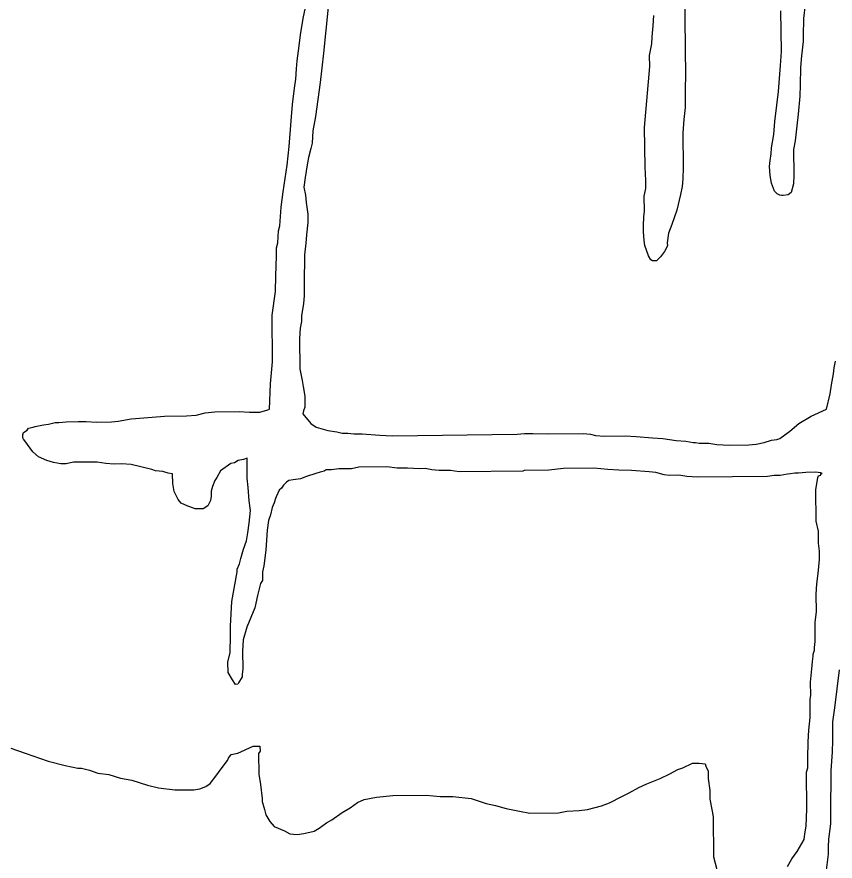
# Model space of a CAD drawing. Extents: x 3250478 to 3288318, y 788638 to 816472.
# Drawn here: x 3263626 to 3265015, y 795617 to 797049 of the extents above; entities that cross this region are included whole.
import ezdxf

# ---------------------------------------------------------------- set-up
doc = ezdxf.new("R2010")
doc.units = 0
doc.layers.add('V-SITE-VEGE', color=7, linetype='Continuous')

msp = doc.modelspace()

# ---------------------------------------------------------------- linework, layer by layer
at = {"layer": 'V-SITE-VEGE'}
for p, q in [((3264112.2, 797046.6), (3264115.7, 797065.5)), ((3264154.6, 797065.9), (3264146.7, 796988.1)), ((3264107.5, 797019), (3264112.2, 797046.6)), ((3264105.2, 797000.2), (3264107.5, 797019)), ((3264101.7, 796975), (3264105.2, 797000.2)), ((3264146.7, 796988.1), (3264141, 796937.9)), ((3264100.6, 796961.2), (3264101.7, 796975)), ((3264099.6, 796943.7), (3264100.6, 796961.2)), ((3264097.3, 796928.6), (3264099.6, 796943.7)), ((3264093.8, 796901), (3264097.3, 796928.6)), ((3264141, 796937.9), (3264132.9, 796880.1)), ((3264091.6, 796873.3), (3264093.8, 796901)), ((3264088.4, 796829.4), (3264091.6, 796873.3)), ((3264132.9, 796880.1), (3264128.2, 796856.2)), ((3264128.2, 796856.2), (3264127.2, 796834.9)), ((3264085, 796798), (3264088.4, 796829.4)), ((3264124.8, 796826.1), (3264121.2, 796811)), ((3264127.2, 796834.9), (3264124.8, 796826.1)), ((3264078, 796752.8), (3264085, 796798)), ((3264118.8, 796798.4), (3264115.3, 796777.1)), ((3264121.2, 796811), (3264118.8, 796798.4)), ((3264115.3, 796777.1), (3264113, 796760.7)), ((3264113, 796760.7), (3264115.7, 796747)), ((3264074.5, 796726.4), (3264078, 796752.8)), ((3264115.7, 796747), (3264117.1, 796734.5)), ((3264072.4, 796695.1), (3264074.5, 796726.4)), ((3264117.1, 796734.5), (3264119.8, 796714.4)), ((3264119.8, 796714.4), (3264120, 796700.6)), ((3264120, 796700.6), (3264117.7, 796679.3)), ((3264068.9, 796666.2), (3264070, 796686.3)), ((3264070, 796686.3), (3264072.4, 796695.1)), ((3264117.7, 796679.3), (3264116.6, 796665.5)), ((3264066.5, 796657.4), (3264068.9, 796666.2)), ((3264066.7, 796643.6), (3264066.5, 796657.4)), ((3264116.6, 796665.5), (3264114.3, 796645.4)), ((3264065.8, 796609.7), (3264066.7, 796643.6)), ((3264114.3, 796645.4), (3264114.5, 796631.6)), ((3264114.5, 796631.6), (3264113.5, 796610.3)), ((3264064.9, 796583.4), (3264065.8, 796609.7)), ((3264113.5, 796610.3), (3264113.9, 796576.4)), ((3264059.1, 796543.2), (3264064.9, 796583.4)), ((3264113.9, 796576.4), (3264112.8, 796562.6)), ((3264112.8, 796562.6), (3264109.2, 796542.5)), ((3264060, 796464.2), (3264059.1, 796543.2)), ((3264109.2, 796542.5), (3264109.4, 796532.5)), ((3264109.4, 796532.5), (3264107, 796521.2)), ((3264107, 796521.2), (3264105.9, 796503.6)), ((3264105.9, 796503.6), (3264106.5, 796452.2)), ((3264056.7, 796426.5), (3264060, 796464.2)), ((3265012, 796443.8), (3265013.1, 796453.9)), ((3265013.1, 796453.9), (3265015.5, 796465.2)), ((3264106.5, 796452.2), (3264110.5, 796432.2)), ((3265008.5, 796425), (3265012, 796443.8)), ((3264054.6, 796383.9), (3264056.7, 796426.5)), ((3264110.5, 796432.2), (3264111.9, 796422.2)), ((3265006.1, 796409.9), (3265008.5, 796425)), ((3264111.9, 796422.2), (3264114.6, 796405.9)), ((3264114.6, 796405.9), (3264114.8, 796387.1)), ((3265000.2, 796383.5), (3265006.1, 796409.9)), ((3264038.4, 796378.7), (3264052.2, 796382.6)), ((3264052.2, 796382.6), (3264054.6, 796383.9)), ((3264114.8, 796387.1), (3264112.4, 796380.8)), ((3264974, 796371.9), (3265000.2, 796383.5)), ((3263797.8, 796363.3), (3263820.3, 796367.4)), ((3263820.3, 796367.4), (3263841.6, 796368.9)), ((3263841.6, 796368.9), (3263876.7, 796371.8)), ((3263876.7, 796371.8), (3263914.3, 796372.2)), ((3263914.3, 796372.2), (3263930.6, 796373.7)), ((3263930.6, 796373.7), (3263945.6, 796377.6)), ((3263945.6, 796377.6), (3263961.9, 796379)), ((3263961.9, 796379), (3264003.3, 796379.5)), ((3264003.3, 796379.5), (3264020.9, 796378.5)), ((3264020.9, 796378.5), (3264038.4, 796378.7)), ((3264112.4, 796380.8), (3264111.2, 796375.7)), ((3264111.2, 796375.7), (3264125.1, 796359.6)), ((3264952.8, 796359.1), (3264974, 796371.9)), ((3263646.2, 796351.6), (3263653.7, 796352.9)), ((3263653.7, 796352.9), (3263657.5, 796354.2)), ((3263657.5, 796354.2), (3263671.2, 796356.9)), ((3263671.2, 796356.9), (3263680, 796358.2)), ((3263680, 796358.2), (3263691.3, 796360.9)), ((3263691.3, 796360.9), (3263697.5, 796360.9)), ((3263697.5, 796360.9), (3263710, 796362.3)), ((3263710, 796362.3), (3263730.1, 796362.6)), ((3263730.1, 796362.6), (3263743.9, 796362.7)), ((3263743.9, 796362.7), (3263761.5, 796361.7)), ((3263761.5, 796361.7), (3263786.5, 796362)), ((3263786.5, 796362), (3263797.8, 796363.3)), ((3264125.1, 796359.6), (3264134, 796353.4)), ((3264134, 796353.4), (3264154.1, 796347.4)), ((3264937.9, 796346.4), (3264952.8, 796359.1)), ((3263636.3, 796340.2), (3263637.5, 796343.9)), ((3263636.4, 796335.2), (3263636.3, 796340.2)), ((3263637.5, 796343.9), (3263643.8, 796347.8)), ((3263643.8, 796347.8), (3263646.2, 796351.6)), ((3264154.1, 796347.4), (3264169.2, 796345.1)), ((3264169.2, 796345.1), (3264178, 796342.7)), ((3264178, 796342.7), (3264188, 796342.8)), ((3264188, 796342.8), (3264198.1, 796341.6)), ((3264198.1, 796341.6), (3264211.9, 796341.8)), ((3264211.9, 796341.8), (3264242, 796339.6)), ((3264242, 796339.6), (3264263.3, 796338.6)), ((3264263.3, 796338.6), (3264475.2, 796341.1)), ((3264475.2, 796341.1), (3264487.7, 796342.5)), ((3264487.7, 796342.5), (3264501.5, 796342.6)), ((3264501.5, 796342.6), (3264527.9, 796341.7)), ((3264527.9, 796341.7), (3264586.8, 796342.4)), ((3264586.8, 796342.4), (3264599.4, 796341.3)), ((3264599.4, 796341.3), (3264608.2, 796338.9)), ((3264608.2, 796338.9), (3264623.2, 796337.8)), ((3264920.5, 796333.7), (3264937.9, 796346.4)), ((3263637.7, 796332.7), (3263636.4, 796335.2)), ((3263641.5, 796327.7), (3263637.7, 796332.7)), ((3263644, 796324), (3263641.5, 796327.7)), ((3264623.2, 796337.8), (3264658.3, 796338.2)), ((3264658.3, 796338.2), (3264677.2, 796337.1)), ((3264677.2, 796337.1), (3264704.8, 796335)), ((3264704.8, 796335), (3264722.3, 796333.9)), ((3264722.3, 796333.9), (3264745, 796330.4)), ((3264745, 796330.4), (3264761.3, 796329.3)), ((3264761.3, 796329.3), (3264773.8, 796327)), ((3264773.8, 796327), (3264777.6, 796327)), ((3264777.6, 796327), (3264783.9, 796325.8)), ((3264783.9, 796325.8), (3264800.2, 796326)), ((3264800.2, 796326), (3264814, 796323.7)), ((3264867.9, 796323), (3264880.5, 796324.4)), ((3264880.5, 796324.4), (3264894.2, 796327.1)), ((3264894.2, 796327.1), (3264906.7, 796331)), ((3264906.7, 796331), (3264915.5, 796332.4)), ((3264915.5, 796332.4), (3264920.5, 796333.7)), ((3263653, 796311.5), (3263644, 796324)), ((3263663.1, 796302.9), (3263653, 796311.5)), ((3264814, 796323.7), (3264835.3, 796322.7)), ((3264835.3, 796322.7), (3264867.9, 796323)), ((3263677, 796296.7), (3263663.1, 796302.9)), ((3263688.3, 796293.1), (3263677, 796296.7)), ((3264001.7, 796296.7), (3263995.5, 796292.9)), ((3264010.5, 796298.1), (3264001.7, 796296.7)), ((3264016.7, 796300.7), (3264010.5, 796298.1)), ((3264017.1, 796266.8), (3264016.7, 796300.7)), ((3263700.8, 796290.8), (3263688.3, 796293.1)), ((3263709.6, 796290.9), (3263700.8, 796290.8)), ((3263722.1, 796293.5), (3263709.6, 796290.9)), ((3263762.3, 796294), (3263722.1, 796293.5)), ((3263777.3, 796291.6), (3263762.3, 796294)), ((3263791.1, 796290.5), (3263777.3, 796291.6)), ((3263803.7, 796290.7), (3263791.1, 796290.5)), ((3263820, 796289.6), (3263803.7, 796290.7)), ((3263855.2, 796281.2), (3263820, 796289.6)), ((3263861.5, 796278.8), (3263855.2, 796281.2)), ((3263989.2, 796291.6), (3263971.8, 796278.8)), ((3263995.5, 796292.9), (3263989.2, 796291.6)), ((3264172.4, 796282.4), (3264159.9, 796281)), ((3264193.8, 796282.7), (3264172.4, 796282.4)), ((3264206.3, 796285.3), (3264193.8, 796282.7)), ((3264253.9, 796285.9), (3264206.3, 796285.3)), ((3264271.5, 796283.5), (3264253.9, 796285.9)), ((3264289, 796283.8), (3264271.5, 796283.5)), ((3264309.1, 796282.7), (3264289, 796283.8)), ((3264319.1, 796282.8), (3264309.1, 796282.7)), ((3264330.5, 796280.5), (3264319.1, 796282.8)), ((3264553.6, 796283), (3264528.6, 796280.2)), ((3264605, 796283.6), (3264553.6, 796283)), ((3264628.9, 796281.4), (3264605, 796283.6)), ((3264647.7, 796280.4), (3264628.9, 796281.4)), ((3263874, 796277.7), (3263861.5, 796278.8)), ((3263882.8, 796275.3), (3263874, 796277.7)), ((3263890.4, 796274.1), (3263882.8, 796275.3)), ((3263890.6, 796257.8), (3263890.4, 796274.1)), ((3263965.7, 796267.5), (3263962, 796262.4)), ((3263971.8, 796278.8), (3263965.7, 796267.5)), ((3264117.4, 796269.2), (3264107.4, 796265.4)), ((3264133.7, 796274.4), (3264117.4, 796269.2)), ((3264141.1, 796277), (3264133.7, 796274.4)), ((3264147.4, 796278.4), (3264141.1, 796277)), ((3264151.1, 796280.9), (3264147.4, 796278.4)), ((3264159.9, 796281), (3264151.1, 796280.9)), ((3264343, 796279.4), (3264330.5, 796280.5)), ((3264361.8, 796279.6), (3264343, 796279.4)), ((3264376.9, 796277.2), (3264361.8, 796279.6)), ((3264484.7, 796278.5), (3264376.9, 796277.2)), ((3264487.2, 796279.8), (3264484.7, 796278.5)), ((3264528.6, 796280.2), (3264487.2, 796279.8)), ((3264669.1, 796279.4), (3264647.7, 796280.4)), ((3264699.2, 796277.2), (3264669.1, 796279.4)), ((3264710.5, 796276.1), (3264699.2, 796277.2)), ((3264724.3, 796272.5), (3264710.5, 796276.1)), ((3264733.1, 796271.3), (3264724.3, 796272.5)), ((3264749.4, 796271.5), (3264733.1, 796271.3)), ((3264763.2, 796269.2), (3264749.4, 796271.5)), ((3264780.8, 796268.1), (3264763.2, 796269.2)), ((3264899.9, 796269.5), (3264780.8, 796268.1)), ((3264911.2, 796270.9), (3264899.9, 796269.5)), ((3264921.2, 796271), (3264911.2, 796270.9)), ((3264933.7, 796273.6), (3264921.2, 796271)), ((3264938.7, 796273.7), (3264933.7, 796273.6)), ((3264946.2, 796275), (3264938.7, 796273.7)), ((3264952.5, 796275.1), (3264946.2, 796275)), ((3264965, 796276.5), (3264952.5, 796275.1)), ((3264981.3, 796276.7), (3264965, 796276.5)), ((3264990.1, 796275.5), (3264981.3, 796276.7)), ((3264981.7, 796246.6), (3264985.2, 796268)), ((3264985.2, 796268), (3264986.4, 796270.5)), ((3264986.4, 796270.5), (3264990.2, 796271.8)), ((3264992.6, 796274.3), (3264990.1, 796275.5)), ((3264990.2, 796271.8), (3264990.1, 796274.3)), ((3264990.1, 796274.3), (3264992.6, 796274.3)), ((3263893.2, 796244.1), (3263890.6, 796257.8)), ((3263962, 796262.4), (3263958.4, 796252.3)), ((3264018.6, 796250.5), (3264017.1, 796266.8)), ((3264078.7, 796255), (3264075, 796249.9)), ((3264083.7, 796260.1), (3264078.7, 796255)), ((3264087.4, 796262.6), (3264083.7, 796260.1)), ((3264094.9, 796264), (3264087.4, 796262.6)), ((3264107.4, 796265.4), (3264094.9, 796264)), ((3263899.7, 796230.3), (3263893.2, 796244.1)), ((3263958.4, 796252.3), (3263955.9, 796244.8)), ((3263955.9, 796244.8), (3263956, 796236)), ((3264020.1, 796228), (3264018.6, 796250.5)), ((3264068.8, 796241.1), (3264066.4, 796234.8)), ((3264071.3, 796246.1), (3264068.8, 796241.1)), ((3264075, 796249.9), (3264071.3, 796246.1)), ((3264982.3, 796193.9), (3264981.7, 796246.6)), ((3263904.8, 796224.1), (3263899.7, 796230.3)), ((3263916.1, 796219.3), (3263904.8, 796224.1)), ((3263954.9, 796228.5), (3263950, 796219.6)), ((3263956, 796236), (3263954.9, 796228.5)), ((3264022.8, 796211.7), (3264020.1, 796228)), ((3264062.8, 796224.7), (3264059.1, 796217.1)), ((3264065.2, 796232.3), (3264062.8, 796224.7)), ((3264066.4, 796234.8), (3264065.2, 796232.3)), ((3263919.9, 796218), (3263916.1, 796219.3)), ((3263928.7, 796214.4), (3263919.9, 796218)), ((3263942.5, 796214.5), (3263928.7, 796214.4)), ((3263950, 796219.6), (3263942.5, 796214.5)), ((3264020.5, 796190.4), (3264022.8, 796211.7)), ((3264059.1, 796217.1), (3264056.7, 796204.6)), ((3264056.7, 796204.6), (3264053.1, 796194.5)), ((3264018.2, 796174), (3264020.5, 796190.4)), ((3264053.1, 796194.5), (3264050.8, 796178.2)), ((3264986.2, 796176.4), (3264982.3, 796193.9)), ((3264015.8, 796160.2), (3264018.2, 796174)), ((3264050.8, 796178.2), (3264048.6, 796144.3)), ((3264986.5, 796156.4), (3264986.2, 796176.4)), ((3264011, 796146.4), (3264015.8, 796160.2)), ((3264987.9, 796142.6), (3264986.5, 796156.4)), ((3264006.2, 796130), (3264011, 796146.4)), ((3264048.6, 796144.3), (3264045.2, 796117.9)), ((3264988, 796128.8), (3264987.9, 796142.6)), ((3264003.8, 796121.2), (3264006.2, 796130)), ((3264985.8, 796105), (3264988, 796128.8)), ((3264000.1, 796112.4), (3264003.8, 796121.2)), ((3264000.2, 796107.4), (3264000.1, 796112.4)), ((3264045.2, 796117.9), (3264042.8, 796107.9)), ((3263990.7, 796057.1), (3264000.2, 796107.4)), ((3264042.8, 796107.9), (3264043, 796092.8)), ((3264983.5, 796087.4), (3264985.8, 796105)), ((3264039.3, 796087.8), (3264034.5, 796067.6)), ((3264043, 796092.8), (3264039.3, 796087.8)), ((3264982.5, 796069.8), (3264983.5, 796087.4)), ((3264034.5, 796067.6), (3264029.7, 796046.3)), ((3264982.8, 796039.7), (3264982.5, 796069.8)), ((3263988.7, 796015.7), (3263990.7, 796057.1)), ((3264029.7, 796046.3), (3264016.3, 796013.5)), ((3264980.5, 796022.1), (3264982.8, 796039.7)), ((3263988.9, 795994.4), (3263988.7, 796015.7)), ((3264016.3, 796013.5), (3264010.3, 795992.1)), ((3264980.9, 795989.5), (3264980.5, 796022.1)), ((3263987.9, 795975.6), (3263988.9, 795994.4)), ((3264010.3, 795992.1), (3264009.2, 795973.3)), ((3264979.7, 795979.5), (3264980.9, 795989.5)), ((3263984.4, 795954.2), (3263987.9, 795970.5)), ((3263987.9, 795970.5), (3263987.9, 795975.6)), ((3264009.2, 795973.3), (3264009.6, 795943.2)), ((3264977.4, 795968.2), (3264979.8, 795974.5)), ((3264977.4, 795964.4), (3264977.4, 795968.2)), ((3264979.8, 795974.5), (3264979.7, 795979.5)), ((3263984.6, 795936.6), (3263984.4, 795954.2)), ((3264975.1, 795943.1), (3264976.3, 795955.6)), ((3264976.3, 795955.6), (3264977.4, 795964.4)), ((3264009.6, 795943.2), (3264008.4, 795933.2)), ((3264972.9, 795920.5), (3264975.1, 795943.1)), ((3265021.6, 795941.1), (3265013.5, 795877.1)), ((3263992.2, 795924.2), (3263984.6, 795936.6)), ((3263997.3, 795916.7), (3263992.2, 795924.2)), ((3264008.5, 795929.4), (3264002.3, 795919.3)), ((3264008.4, 795933.2), (3264008.5, 795929.4)), ((3264001.1, 795916.8), (3263997.3, 795916.7)), ((3264002.3, 795919.3), (3264001.1, 795916.8)), ((3264973.2, 795897.9), (3264972.9, 795920.5)), ((3264972, 795891.6), (3264973.2, 795897.9)), ((3264972.3, 795860.3), (3264972, 795891.6)), ((3265013.5, 795877.1), (3265010, 795853.2)), ((3264970.1, 795838.9), (3264972.3, 795860.3)), ((3265010, 795853.2), (3265010.4, 795821.8)), ((3264969.1, 795818.9), (3264970.1, 795838.9)), ((3264001.2, 795800.2), (3264027.4, 795811.7)), ((3264027.4, 795811.7), (3264038.7, 795811.9)), ((3264038.7, 795811.9), (3264038.8, 795803.1)), ((3264968.1, 795791.3), (3264969.1, 795818.9)), ((3265010.4, 795821.8), (3265009.4, 795801.8)), ((3263616.1, 795808.2), (3263640.1, 795799.7)), ((3263640.1, 795799.7), (3263679.1, 795786.4)), ((3263985, 795791.2), (3263989.9, 795797.5)), ((3263989.9, 795797.5), (3264001.2, 795800.2)), ((3264038.8, 795803.1), (3264036.3, 795799.3)), ((3264036.3, 795799.3), (3264036.7, 795764.2)), ((3265009.4, 795801.8), (3265007.2, 795770.4)), ((3263679.1, 795786.4), (3263708, 795779.2)), ((3263972.7, 795773.5), (3263983.8, 795787.4)), ((3263983.8, 795787.4), (3263985, 795791.2)), ((3264756.4, 795775), (3264772.6, 795782.7)), ((3264772.6, 795782.7), (3264783.9, 795782.9)), ((3264783.9, 795782.9), (3264793.9, 795781.7)), ((3264793.9, 795781.7), (3264795.2, 795778)), ((3264968.3, 795775), (3264968.1, 795791.3)), ((3263708, 795779.2), (3263729.4, 795774.4)), ((3263729.4, 795774.4), (3263735.6, 795774.5)), ((3263735.6, 795774.5), (3263749.5, 795770.9)), ((3263749.5, 795770.9), (3263763.3, 795766.1)), ((3263763.3, 795766.1), (3263782.2, 795763.8)), ((3263964, 795760.8), (3263972.7, 795773.5)), ((3264733.9, 795764.7), (3264747.6, 795772.4)), ((3264747.6, 795772.4), (3264756.4, 795775)), ((3264795.2, 795778), (3264799.1, 795769.2)), ((3264799.1, 795769.2), (3264799.2, 795756.7)), ((3264965.9, 795767.4), (3264968.3, 795775)), ((3264966.6, 795704.7), (3264965.9, 795767.4)), ((3265007.2, 795770.4), (3265007.5, 795749.1)), ((3263782.2, 795763.8), (3263802.3, 795757.7)), ((3263802.3, 795757.7), (3263821.2, 795754.2)), ((3263821.2, 795754.2), (3263847.6, 795745.7)), ((3263954.1, 795748.2), (3263964, 795760.8)), ((3264036.7, 795764.2), (3264039.4, 795746.7)), ((3264695.3, 795748), (3264717.7, 795757)), ((3264717.7, 795757), (3264733.9, 795764.7)), ((3264799.2, 795756.7), (3264802, 795736.7)), ((3263847.6, 795745.7), (3263866.5, 795740.9)), ((3263866.5, 795740.9), (3263894.1, 795737.5)), ((3263894.1, 795737.5), (3263926.7, 795737.8)), ((3263926.7, 795737.8), (3263936.7, 795739.2)), ((3263936.7, 795739.2), (3263946.7, 795743.1)), ((3263946.7, 795743.1), (3263954.1, 795748.2)), ((3264039.4, 795746.7), (3264042.2, 795722.9)), ((3264665.3, 795732.6), (3264681.5, 795741.6)), ((3264681.5, 795741.6), (3264695.3, 795748)), ((3265007.5, 795749.1), (3265006.6, 795717.7)), ((3264042.2, 795722.9), (3264042.3, 795717.9)), ((3264215.3, 795721.1), (3264236.6, 795725.1)), ((3264236.6, 795725.1), (3264264.1, 795727.9)), ((3264264.1, 795727.9), (3264320.5, 795728.6)), ((3264320.5, 795728.6), (3264344.4, 795726.4)), ((3264344.4, 795726.4), (3264365.7, 795726.6)), ((3264365.7, 795726.6), (3264397.1, 795723.2)), ((3264397.1, 795723.2), (3264422.3, 795714.7)), ((3264631.7, 795715.9), (3264652.9, 795726.2)), ((3264652.9, 795726.2), (3264665.3, 795732.6)), ((3264802, 795736.7), (3264802.1, 795721.6)), ((3264042.3, 795717.9), (3264046.2, 795704.1)), ((3264191.6, 795707), (3264204.1, 795716)), ((3264204.1, 795716), (3264215.3, 795721.1)), ((3264422.3, 795714.7), (3264438.6, 795711.2)), ((3264438.6, 795711.2), (3264456.2, 795706.3)), ((3264594.2, 795704.2), (3264617.9, 795710.7)), ((3264617.9, 795710.7), (3264631.7, 795715.9)), ((3264802.1, 795721.6), (3264806.1, 795701.6)), ((3265006.6, 795717.7), (3265007, 795680.1)), ((3264046.2, 795704.1), (3264048.8, 795695.4)), ((3264048.8, 795695.4), (3264055.2, 795684.2)), ((3264160.5, 795686.6), (3264177.9, 795699.4)), ((3264177.9, 795699.4), (3264191.6, 795707)), ((3264456.2, 795706.3), (3264478.8, 795701.6)), ((3264478.8, 795701.6), (3264496.4, 795698)), ((3264496.4, 795698), (3264545.3, 795698.6)), ((3264545.3, 795698.6), (3264559.1, 795701.3)), ((3264559.1, 795701.3), (3264580.4, 795702.8)), ((3264580.4, 795702.8), (3264594.2, 795704.2)), ((3264806.1, 795701.6), (3264807.5, 795691.6)), ((3264965.7, 795675.9), (3264966.6, 795704.7)), ((3264055.2, 795684.2), (3264062.8, 795675.5)), ((3264139.4, 795672.6), (3264151.8, 795681.5)), ((3264151.8, 795681.5), (3264160.5, 795686.6)), ((3264807.5, 795691.6), (3264808.3, 795623.9)), ((3265007, 795680.1), (3265003.6, 795653.7)), ((3264062.8, 795675.5), (3264080.5, 795668.1)), ((3264080.5, 795668.1), (3264089.3, 795663.2)), ((3264113.1, 795663.5), (3264130.6, 795667.5)), ((3264130.6, 795667.5), (3264139.4, 795672.6)), ((3264963.3, 795663.3), (3264965.7, 795675.9)), ((3264089.3, 795663.2), (3264101.9, 795662.1)), ((3264101.9, 795662.1), (3264113.1, 795663.5)), ((3264949.9, 795633), (3264962.2, 795653.2)), ((3264962.2, 795653.2), (3264963.3, 795663.3)), ((3265003.6, 795653.7), (3265002.5, 795641.2)), ((3265002.5, 795641.2), (3265002.6, 795628.6)), ((3264808.3, 795623.9), (3264813.6, 795602.6)), ((3264941.3, 795620.4), (3264949.9, 795633)), ((3265002.6, 795628.6), (3264996.9, 795580.9)), ((3264933.9, 795607.8), (3264941.3, 795620.4))]:
    msp.add_line(p, q, dxfattribs=at)
for points in [[(3264758.5, 797143.1), (3264760.8, 796948.6), (3264760, 796929), (3264760.4, 796895.8), (3264757.7, 796875.2), (3264756, 796852.7), (3264756.7, 796794.1), (3264755.9, 796774.5), (3264755.1, 796761.8), (3264752.3, 796748.1), (3264745.8, 796721.6), (3264737.3, 796697.1), (3264731.6, 796682.4), (3264729.8, 796665.7), (3264729.9, 796660.9), (3264725.1, 796651), (3264718.4, 796642.2), (3264711.6, 796635.2), (3264704.8, 796635.2), (3264701.8, 796637.1), (3264697.8, 796643.9), (3264691.8, 796661.4), (3264690.7, 796670.2), (3264689.5, 796684.8), (3264689.4, 796694.6), (3264690.2, 796710.2), (3264691.1, 796720), (3264690.8, 796745.4), (3264693.6, 796758.2), (3264693.4, 796771.9), (3264692.2, 796794.3), (3264691.4, 796861.8), (3264700, 796965.5), (3264699.8, 796984), (3264703.4, 797003.6), (3264704.3, 797015.4), (3264706, 797034), (3264706.8, 797051.6)], [(3264963.6, 797070.2), (3264961, 797046.7), (3264960.3, 797017.3), (3264960.5, 797007.6), (3264957.8, 796983.1), (3264956.1, 796963.5), (3264955.4, 796934.2), (3264954.7, 796914.7), (3264952.1, 796884.3), (3264949.4, 796864.7), (3264946.8, 796839.3), (3264944, 796824.6), (3264944.5, 796780.6), (3264943.7, 796766), (3264940, 796751.3), (3264935.1, 796747.3), (3264926.3, 796746.2), (3264923.4, 796746.2), (3264920.5, 796747.1), (3264916.5, 796749), (3264911.6, 796753.9), (3264906.5, 796767.5), (3264904.4, 796780.2), (3264903.3, 796795.8), (3264904.1, 796805.6), (3264906, 796817.3), (3264906.8, 796827.1), (3264910.5, 796849.6), (3264912.2, 796872.1), (3264915.8, 796899.5), (3264918.4, 796923), (3264921.8, 796967.1), (3264923.5, 796990.5), (3264922.7, 797059.9)]]:
    msp.add_lwpolyline(points, dxfattribs=at)

doc.saveas('drawing.dxf')
